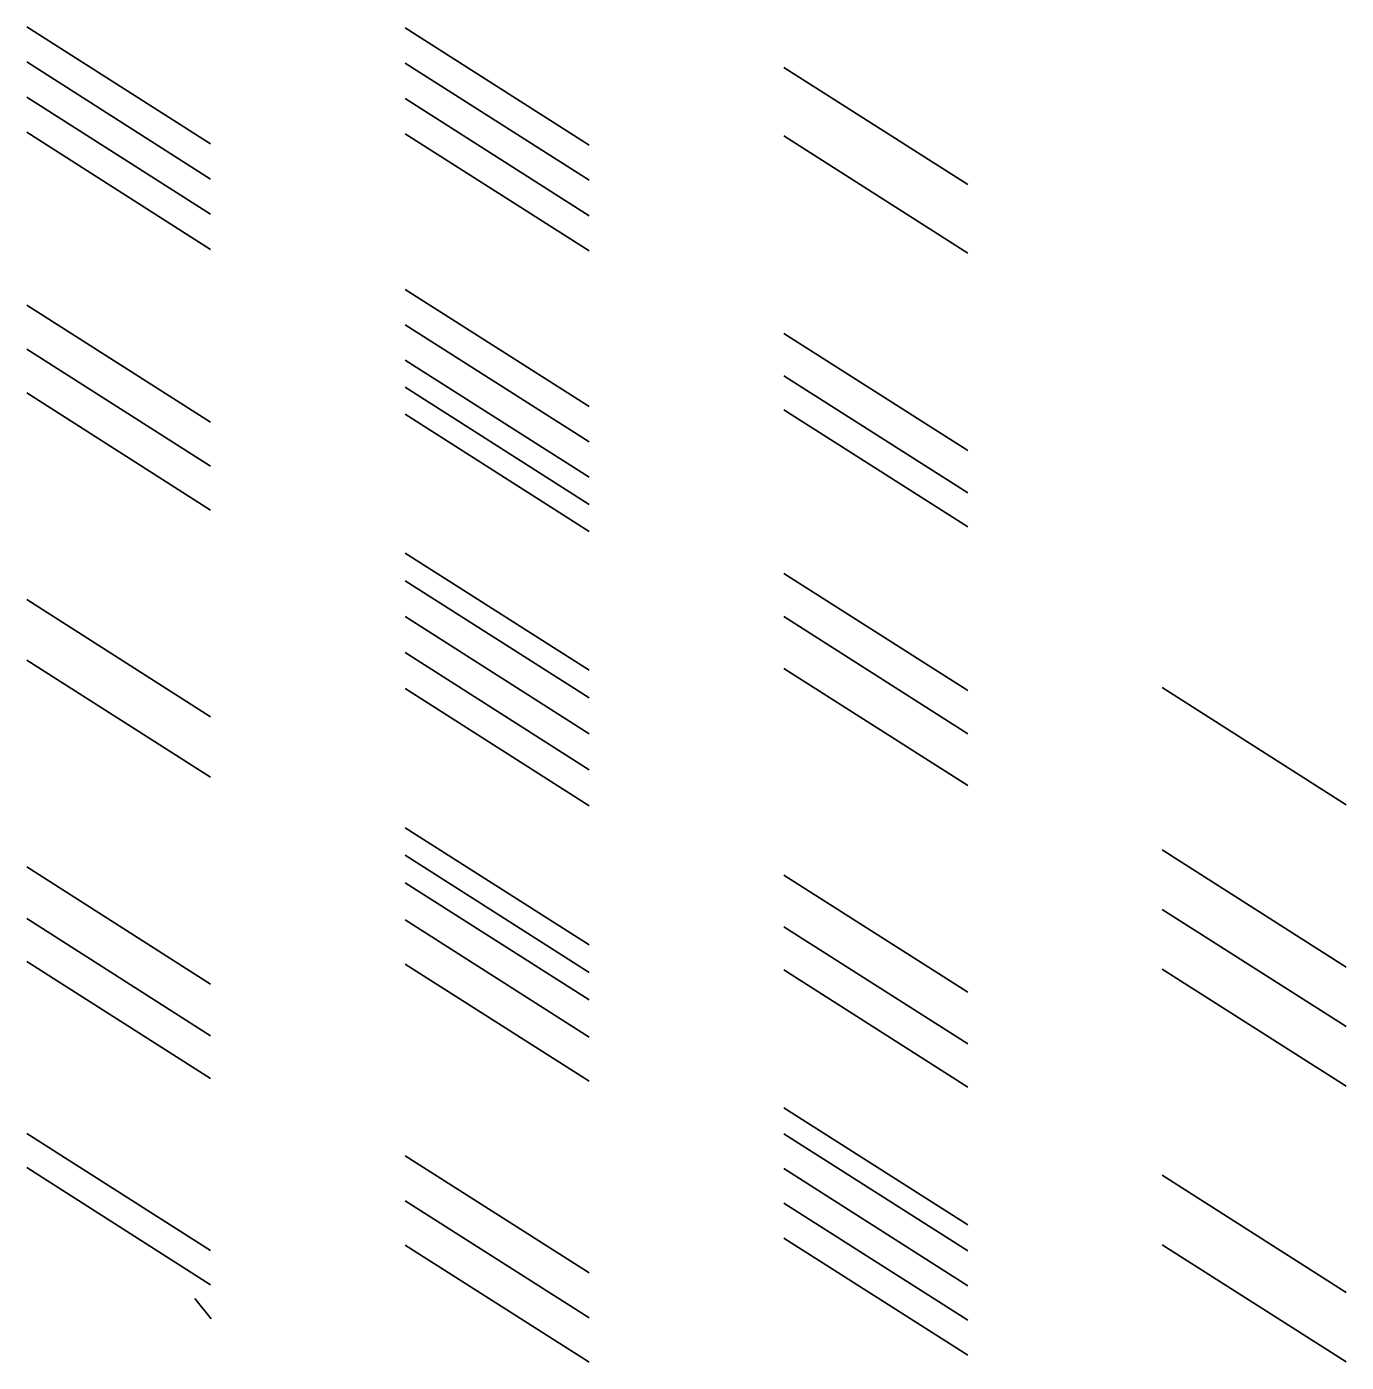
# Model space of a CAD drawing. Extents: x -3833 to 1267678, y -522 to 773248.
# Drawn here: x -3833 to -2311, y -522 to 1019 of the extents above; entities that cross this region are included whole.
import ezdxf

# ---------------------------------------------------------------- set-up
doc = ezdxf.new("R2010")
doc.units = 0
doc.layers.add('Scratch_Level_1', color=7, linetype='Continuous')

msp = doc.modelspace()

# ---------------------------------------------------------------- linework, layer by layer
at = {"layer": 'Scratch_Level_1'}
for p, q in [((-3621.1, 883.6), (-3833.3, 1018.7)), ((-3184.4, 882.2), (-3396.6, 1017.2)), ((-3621.1, 843), (-3833.3, 978.1)), ((-3184.4, 841.7), (-3396.6, 976.7)), ((-2747.7, 836.7), (-2959.9, 971.8)), ((-3621.1, 802.4), (-3833.3, 937.4)), ((-3184.4, 800.7), (-3396.6, 935.7)), ((-3621.1, 761.8), (-3833.3, 896.9)), ((-3184.4, 760.3), (-3396.6, 895.3)), ((-2747.7, 757.7), (-2959.9, 892.8)), ((-3184.4, 580.7), (-3396.6, 715.7)), ((-3621.1, 562.5), (-3833.3, 697.5)), ((-3184.4, 539.9), (-3396.6, 674.9)), ((-2747.7, 529.9), (-2959.9, 665)), ((-3621.1, 511.7), (-3833.3, 646.8)), ((-3184.4, 499), (-3396.6, 634.1)), ((-3184.4, 467.7), (-3396.6, 602.8)), ((-2747.7, 481), (-2959.9, 616.1)), ((-3621.1, 461.3), (-3833.3, 596.3)), ((-3184.4, 436.7), (-3396.6, 571.7)), ((-2747.7, 441.7), (-2959.9, 576.8)), ((-3184.4, 276.6), (-3396.6, 411.6)), ((-2747.7, 253), (-2959.9, 388)), ((-3184.4, 244.8), (-3396.6, 379.8)), ((-3621.1, 222.8), (-3833.3, 357.9)), ((-3184.4, 203.2), (-3396.6, 338.3)), ((-2747.7, 203.2), (-2959.9, 338.3)), ((-3184.4, 161.7), (-3396.6, 296.8)), ((-3621.1, 153.1), (-3833.3, 288.1)), ((-2747.7, 143.6), (-2959.9, 278.7)), ((-3184.4, 120.3), (-3396.6, 255.4)), ((-2311, 121.4), (-2523.2, 256.5)), ((-3184.4, -40.3), (-3396.6, 94.7)), ((-3184.4, -71.9), (-3396.6, 63.1)), ((-2311, -65.9), (-2523.2, 69.2)), ((-3621.1, -85.4), (-3833.3, 49.6)), ((-3184.4, -103.7), (-3396.6, 31.3)), ((-2747.7, -94.8), (-2959.9, 40.2)), ((-2311, -134.3), (-2523.2, 0.7)), ((-3621.1, -145), (-3833.3, -9.9)), ((-3184.4, -146.6), (-3396.6, -11.5)), ((-2747.7, -154.4), (-2959.9, -19.4)), ((-3621.1, -194.4), (-3833.3, -59.4)), ((-3184.4, -197.6), (-3396.6, -62.5)), ((-2747.7, -204.2), (-2959.9, -69.1)), ((-2311, -203.1), (-2523.2, -68.1)), ((-2747.7, -363.2), (-2959.9, -228.2)), ((-3621.1, -392.8), (-3833.3, -257.8)), ((-2747.7, -393.1), (-2959.9, -258)), ((-3184.4, -418.6), (-3396.6, -283.6)), ((-3621.1, -432.2), (-3833.3, -297.1)), ((-2747.7, -433.4), (-2959.9, -298.3)), ((-2311, -441), (-2523.2, -306)), ((-3184.4, -470.4), (-3396.6, -335.3)), ((-2747.7, -473.2), (-2959.9, -338.2)), ((-2747.7, -513.6), (-2959.9, -378.5)), ((-3184.4, -521.6), (-3396.6, -386.6)), ((-2311, -521), (-2523.2, -386)), ((-3620.4, -471.5), (-3639.3, -448.1))]:
    msp.add_line(p, q, dxfattribs=at)

doc.saveas('drawing.dxf')
